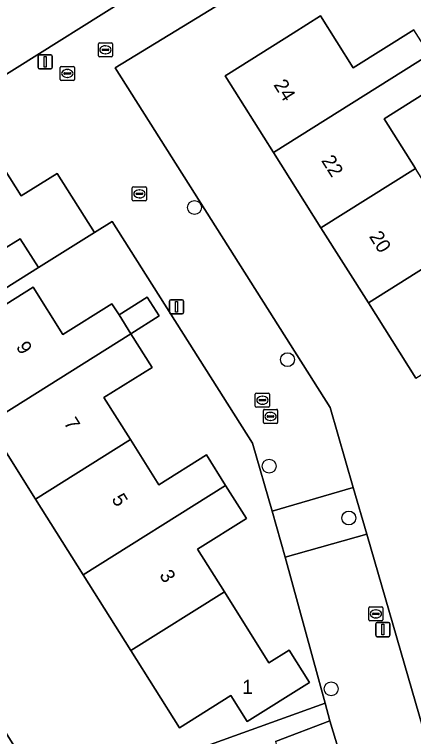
# Model space of a CAD drawing. Extents: x 158455 to 159797, y 387218 to 388672.
# Drawn here: x 159036.8 to 159064.9, y 388070.4 to 388121.3 of the extents above; entities that cross this region are included whole.
import ezdxf

# ---------------------------------------------------------------- set-up
doc = ezdxf.new("R2010")
doc.units = 0
for name, color, linetype in [('IMGEO_Boom', 7, 'Continuous'), ('IMGEO_Erf', 7, 'Continuous'), ('IMGEO_Groenvoorziening', 7, 'Continuous'), ('IMGEO_Kolk', 7, 'Continuous'), ('IMGEO_Lichtmast', 7, 'Continuous'), ('IMGEO_Pand', 7, 'Continuous'), ('IMGEO_Pand_nummerreeks', 7, 'Continuous'), ('IMGEO_Parkeervlak_open', 7, 'Continuous'), ('IMGEO_Rijbaan_lokaal_open', 7, 'Continuous'), ('IMGEO_Rioolput', 7, 'Continuous'), ('IMGEO_Voetpad_open', 7, 'Continuous')]:
    doc.layers.add(name, color=color, linetype=linetype)

msp = doc.modelspace()

# ---------------------------------------------------------------- linework, layer by layer
at = {"layer": 'IMGEO_Boom'}
for centre in [(159049.509, 388107.668), (159056.054, 388096.938), (159054.767, 388089.426), (159060.376, 388085.773), (159059.136, 388073.726)]:
    msp.add_circle(centre, 0.489, dxfattribs=at)
at = {"layer": 'IMGEO_Erf'}
for points in [[(159045.717, 388156.277), (159042.846, 388154.419), (159044.063, 388152.466), (159040.749, 388150.402), (159037.164, 388148.169), (159035.947, 388150.122), (159034.074, 388148.919), (159016.622, 388134.086), (159010.085, 388128.338), (159009.267, 388127.756), (159011.851, 388123.609), (159021.647, 388107.89), (159059.869, 388131.884), (159060.725, 388132.421)], [(159055.901, 388083.01), (159054.968, 388086.263), (159053.592, 388091.06), (159043.722, 388106.687), (159042.469, 388105.902), (159038.519, 388103.426), (159031.27, 388098.883), (159031.018, 388098.725), (159026.302, 388095.762), (159022.136, 388093.144), (159039.3, 388065.725), (159058.71, 388072.714)]]:
    msp.add_lwpolyline(points, close=True, dxfattribs=at)
for points in [[(159052.469, 388122.753), (159043.934, 388117.5), (159059.062, 388093.558), (159060.694, 388087.914), (159061.641, 388084.638), (159074.579, 388039.888)], [(159065.093, 388095.63), (159061.753, 388100.933), (159058.414, 388106.237), (159055.075, 388111.539), (159051.67, 388116.946), (159051.896, 388117.088), (159056.465, 388119.966), (159058.373, 388121.167), (159060.683, 388117.499), (159064.956, 388120.19)], [(159067.193, 388116.638), (159062.866, 388113.913), (159065.063, 388110.423)], [(159031.538, 388097.88), (159038.147, 388102.036), (159040.243, 388098.701), (159043.7, 388100.875), (159044.196, 388100.086), (159046.183, 388101.336), (159047.011, 388100.018), (159045.024, 388098.769), (159046.519, 388096.392), (159043.131, 388094.263), (159044.994, 388091.301), (159047, 388088.11), (159050.351, 388090.218), (159051.702, 388088.07), (159053.162, 388085.748), (159049.717, 388083.582), (159051.613, 388080.566), (159054.753, 388075.572), (159056.179, 388076.468), (159057.614, 388074.185), (159053.23, 388071.428), (159052.074, 388073.267), (159048.447, 388070.987), (159045.028, 388076.425), (159041.671, 388081.763), (159038.315, 388087.102), (159034.958, 388092.44)]]:
    msp.add_lwpolyline(points, dxfattribs=at)
at = {"layer": 'IMGEO_Groenvoorziening'}
msp.add_lwpolyline([(159031.27, 388098.883), (159038.519, 388103.426), (159037.229, 388105.463), (159035.936, 388104.662), (159034.614, 388106.748), (159029.954, 388103.86), (159031.277, 388101.774), (159029.957, 388100.956)], close=True, dxfattribs=at)
at = {"layer": 'IMGEO_Kolk'}
for p, q in [((159042.814, 388119.28), (159043.666, 388119.28)), ((159042.739, 388118.354), (159042.739, 388119.206)), ((159042.998, 388118.774), (159042.998, 388118.786)), ((159043.041, 388118.823), (159043.439, 388118.823)), ((159043.227, 388119.06), (159043.252, 388119.06)), ((159043.482, 388118.786), (159043.482, 388118.774)), ((159043.74, 388119.206), (159043.74, 388118.354)), ((159043.666, 388118.28), (159042.814, 388118.28)), ((159043.436, 388118.737), (159043.038, 388118.737)), ((159043.25, 388118.5), (159043.225, 388118.5)), ((159045.206, 388109.127), (159046.058, 388109.127)), ((159045.131, 388108.201), (159045.131, 388109.053)), ((159045.39, 388108.621), (159045.39, 388108.633)), ((159045.433, 388108.67), (159045.831, 388108.67)), ((159045.619, 388108.907), (159045.644, 388108.907)), ((159045.874, 388108.633), (159045.874, 388108.621)), ((159046.132, 388109.053), (159046.132, 388108.201)), ((159046.058, 388108.127), (159045.206, 388108.127)), ((159045.828, 388108.584), (159045.43, 388108.584)), ((159045.642, 388108.347), (159045.617, 388108.347)), ((159053.793, 388093.654), (159053.793, 388094.506)), ((159053.868, 388094.58), (159054.72, 388094.58)), ((159054.281, 388094.36), (159054.306, 388094.36)), ((159054.794, 388094.506), (159054.794, 388093.654)), ((159054.052, 388094.074), (159054.052, 388094.086)), ((159054.49, 388094.037), (159054.092, 388094.037)), ((159054.095, 388094.123), (159054.493, 388094.123)), ((159054.536, 388094.086), (159054.536, 388094.074)), ((159054.72, 388093.58), (159053.868, 388093.58)), ((159054.304, 388093.8), (159054.279, 388093.8)), ((159061.781, 388078.589), (159061.781, 388079.441)), ((159061.856, 388079.515), (159062.708, 388079.515)), ((159062.269, 388079.295), (159062.294, 388079.295)), ((159062.782, 388079.441), (159062.782, 388078.589)), ((159062.04, 388079.009), (159062.04, 388079.021)), ((159062.478, 388078.972), (159062.08, 388078.972)), ((159062.083, 388079.058), (159062.481, 388079.058)), ((159062.292, 388078.735), (159062.267, 388078.735)), ((159062.524, 388079.021), (159062.524, 388079.009)), ((159062.708, 388078.515), (159061.856, 388078.515))]:
    msp.add_line(p, q, dxfattribs=at)
for points in [[(159042.814, 388119.28), (159043.666, 388119.28)], [(159042.739, 388118.354), (159042.739, 388119.206)], [(159043.74, 388119.206), (159043.74, 388118.354)], [(159043.666, 388118.28), (159042.814, 388118.28)], [(159045.206, 388109.127), (159046.058, 388109.127)], [(159045.131, 388108.201), (159045.131, 388109.053)], [(159046.132, 388109.053), (159046.132, 388108.201)], [(159046.058, 388108.127), (159045.206, 388108.127)], [(159053.793, 388093.654), (159053.793, 388094.506)], [(159053.868, 388094.58), (159054.72, 388094.58)], [(159054.794, 388094.506), (159054.794, 388093.654)], [(159054.72, 388093.58), (159053.868, 388093.58)], [(159061.781, 388078.589), (159061.781, 388079.441)], [(159061.856, 388079.515), (159062.708, 388079.515)], [(159062.782, 388079.441), (159062.782, 388078.589)], [(159062.708, 388078.515), (159061.856, 388078.515)]]:
    msp.add_lwpolyline(points, dxfattribs=at)
for centre, radius, start, end in [((159042.816, 388119.204), 0.0765, 91.552, 178.448), ((159042.816, 388119.204), 0.0765, 91.552, 178.448), ((159043.664, 388119.204), 0.0765, 1.552, 88.448), ((159043.664, 388119.204), 0.0765, 1.552, 88.448), ((159043.038, 388118.783), 0.0403, 85.8775, 175.7526), ((159043.035, 388118.773), 0.0366, 178.938, 274.7102), ((159043.439, 388118.78), 0.043, 264.8664, 352.4533), ((159043.443, 388118.785), 0.0386, 1.7309, 96.639), ((159042.816, 388118.356), 0.0765, 181.552, 268.448), ((159042.816, 388118.356), 0.0765, 181.552, 268.448), ((159043.664, 388118.356), 0.0765, 271.552, 358.448), ((159043.664, 388118.356), 0.0765, 271.552, 358.448), ((159045.208, 388109.051), 0.0765, 91.552, 178.448), ((159045.208, 388109.051), 0.0765, 91.552, 178.448), ((159046.056, 388109.051), 0.0765, 1.552, 88.448), ((159046.056, 388109.051), 0.0765, 1.552, 88.448), ((159045.43, 388108.63), 0.0403, 85.8775, 175.7526), ((159045.427, 388108.62), 0.0366, 178.938, 274.7102), ((159045.831, 388108.627), 0.043, 264.8664, 352.4533), ((159045.835, 388108.632), 0.0386, 1.7309, 96.639), ((159045.208, 388108.203), 0.0765, 181.552, 268.448), ((159045.208, 388108.203), 0.0765, 181.552, 268.448), ((159046.056, 388108.203), 0.0765, 271.552, 358.448), ((159046.056, 388108.203), 0.0765, 271.552, 358.448), ((159053.87, 388094.504), 0.0765, 91.552, 178.448), ((159053.87, 388094.504), 0.0765, 91.552, 178.448), ((159054.718, 388094.504), 0.0765, 1.552, 88.448), ((159054.718, 388094.504), 0.0765, 1.552, 88.448), ((159054.092, 388094.083), 0.0403, 85.8775, 175.7526), ((159054.089, 388094.073), 0.0366, 178.938, 274.7102), ((159054.493, 388094.08), 0.043, 264.8664, 352.4533), ((159054.497, 388094.085), 0.0386, 1.7309, 96.639), ((159053.87, 388093.656), 0.0765, 181.552, 268.448), ((159053.87, 388093.656), 0.0765, 181.552, 268.448), ((159054.718, 388093.656), 0.0765, 271.552, 358.448), ((159054.718, 388093.656), 0.0765, 271.552, 358.448), ((159061.858, 388079.439), 0.0765, 91.552, 178.448), ((159061.858, 388079.439), 0.0765, 91.552, 178.448), ((159062.706, 388079.439), 0.0765, 1.552, 88.448), ((159062.706, 388079.439), 0.0765, 1.552, 88.448), ((159061.858, 388078.591), 0.0765, 181.552, 268.448), ((159061.858, 388078.591), 0.0765, 181.552, 268.448), ((159062.08, 388079.018), 0.0403, 85.8775, 175.7526), ((159062.077, 388079.008), 0.0366, 178.938, 274.7102), ((159062.481, 388079.015), 0.043, 264.8664, 352.4533), ((159062.485, 388079.02), 0.0386, 1.7309, 96.639), ((159062.706, 388078.591), 0.0765, 271.552, 358.448), ((159062.706, 388078.591), 0.0765, 271.552, 358.448)]:
    msp.add_arc(centre, radius, start, end, dxfattribs=at)
for centre, major_axis, ratio, start_param, end_param in [((159043.226, 388118.78), (-0.387, 0.002), 0.722429, 4.712389, 7.853982), ((159043.251, 388118.78), (-0.39, 0.002), 0.717154, 1.570796, 4.712389), ((159045.618, 388108.627), (-0.387, 0.002), 0.722429, 4.712389, 7.853982), ((159045.643, 388108.627), (-0.39, 0.002), 0.717154, 1.570796, 4.712389), ((159054.28, 388094.08), (-0.387, 0.002), 0.722429, 4.712389, 7.853982), ((159054.305, 388094.08), (-0.39, 0.002), 0.717154, 1.570796, 4.712389), ((159062.268, 388079.015), (-0.387, 0.002), 0.722429, 4.712389, 7.853982), ((159062.293, 388079.015), (-0.39, 0.002), 0.717154, 1.570796, 4.712389)]:
    msp.add_ellipse(centre, major_axis=major_axis, ratio=ratio, start_param=start_param, end_param=end_param, dxfattribs=at)
at = {"layer": 'IMGEO_Lichtmast'}
for p, q in [((159038.503, 388117.531), (159038.503, 388118.331)), ((159038.503, 388118.331), (159038.503, 388117.531)), ((159038.603, 388118.431), (159039.393, 388118.431)), ((159039.393, 388118.431), (159038.603, 388118.431)), ((159039.493, 388118.331), (159039.493, 388117.531)), ((159039.493, 388117.531), (159039.493, 388118.331)), ((159039.393, 388117.431), (159038.603, 388117.431)), ((159038.603, 388117.431), (159039.393, 388117.431)), ((159047.751, 388100.264), (159047.751, 388101.064)), ((159047.751, 388101.064), (159047.751, 388100.264)), ((159047.851, 388101.164), (159048.641, 388101.164)), ((159048.641, 388101.164), (159047.851, 388101.164)), ((159048.741, 388101.064), (159048.741, 388100.264)), ((159048.741, 388100.264), (159048.741, 388101.064)), ((159048.641, 388100.164), (159047.851, 388100.164)), ((159047.851, 388100.164), (159048.641, 388100.164)), ((159062.283, 388077.504), (159062.283, 388078.304)), ((159062.283, 388078.304), (159062.283, 388077.504)), ((159062.383, 388078.404), (159063.173, 388078.404)), ((159063.173, 388078.404), (159062.383, 388078.404)), ((159063.273, 388078.304), (159063.273, 388077.504)), ((159063.273, 388077.504), (159063.273, 388078.304)), ((159063.173, 388077.404), (159062.383, 388077.404)), ((159062.383, 388077.404), (159063.173, 388077.404))]:
    msp.add_line(p, q, dxfattribs=at)
for points in [[(159038.923, 388118.306), (159039.073, 388118.306), (159039.073, 388117.556), (159038.923, 388117.556), (159038.923, 388118.306)], [(159048.171, 388101.039), (159048.321, 388101.039), (159048.321, 388100.289), (159048.171, 388100.289), (159048.171, 388101.039)], [(159062.703, 388078.279), (159062.853, 388078.279), (159062.853, 388077.529), (159062.703, 388077.529), (159062.703, 388078.279)]]:
    msp.add_lwpolyline(points, dxfattribs=at)
for centre, start, end in [((159038.603, 388118.331), 90, 180), ((159038.603, 388118.331), 90, 180), ((159039.393, 388118.331), 0, 90), ((159039.393, 388118.331), 360, 90), ((159038.603, 388117.531), 180, 270), ((159038.603, 388117.531), 180, 270), ((159039.393, 388117.531), 270, 0), ((159039.393, 388117.531), 270, 0), ((159047.851, 388101.064), 90, 180), ((159047.851, 388101.064), 90, 180), ((159048.641, 388101.064), 0, 90), ((159048.641, 388101.064), 360, 90), ((159047.851, 388100.264), 180, 270), ((159047.851, 388100.264), 180, 270), ((159048.641, 388100.264), 270, 0), ((159048.641, 388100.264), 270, 0), ((159062.383, 388078.304), 90, 180), ((159062.383, 388078.304), 90, 180), ((159063.173, 388078.304), 0, 90), ((159063.173, 388078.304), 360, 90), ((159062.383, 388077.504), 180, 270), ((159062.383, 388077.504), 180, 270), ((159063.173, 388077.504), 270, 0), ((159063.173, 388077.504), 270, 0)]:
    msp.add_arc(centre, 0.1, start, end, dxfattribs=at)
at = {"layer": 'IMGEO_Pand'}
for points in [[(159066.051, 388118.451), (159064.956, 388120.19), (159060.683, 388117.499), (159058.373, 388121.167), (159056.465, 388119.966), (159051.896, 388117.088), (159051.67, 388116.946), (159055.075, 388111.539)], [(159058.414, 388106.237), (159065.063, 388110.423), (159062.866, 388113.913), (159067.193, 388116.638), (159066.051, 388118.451), (159055.075, 388111.539)], [(159058.414, 388106.237), (159061.753, 388100.933), (159072.665, 388107.802), (159071.454, 388109.726), (159067.192, 388107.043), (159065.063, 388110.423)], [(159061.753, 388100.933), (159065.093, 388095.63), (159071.67, 388099.771), (159069.435, 388103.32), (159073.769, 388106.05), (159072.665, 388107.802)], [(159045.024, 388098.769), (159044.196, 388100.086), (159043.7, 388100.875), (159040.243, 388098.701), (159038.147, 388102.036), (159031.538, 388097.88), (159034.958, 388092.44)], [(159044.196, 388100.086), (159045.024, 388098.769), (159047.011, 388100.018), (159046.183, 388101.336)], [(159034.958, 388092.44), (159038.315, 388087.102), (159044.994, 388091.301), (159043.131, 388094.263), (159046.519, 388096.392), (159045.024, 388098.769)], [(159044.994, 388091.301), (159038.315, 388087.102), (159041.671, 388081.763), (159051.702, 388088.07), (159050.351, 388090.218), (159047, 388088.11)], [(159051.613, 388080.566), (159049.717, 388083.582), (159053.162, 388085.748), (159051.702, 388088.07), (159041.671, 388081.763), (159045.028, 388076.425)], [(159051.613, 388080.566), (159045.028, 388076.425), (159048.447, 388070.987), (159052.074, 388073.267), (159053.23, 388071.428), (159057.614, 388074.185), (159056.179, 388076.468), (159054.753, 388075.572)]]:
    msp.add_lwpolyline(points, close=True, dxfattribs=at)
at = {"layer": 'IMGEO_Parkeervlak_open'}
for points in [[(159039.835, 388110.07), (159037.298, 388108.48), (159036.104, 388110.386), (159026.063, 388104.041), (159027.428, 388101.866), (159026.403, 388101.216), (159027.616, 388099.283), (159025.087, 388097.695), (159026.302, 388095.762), (159031.018, 388098.725), (159031.27, 388098.883), (159029.957, 388100.956), (159031.277, 388101.774), (159029.954, 388103.86), (159034.614, 388106.748), (159035.936, 388104.662), (159037.229, 388105.463), (159038.519, 388103.426), (159042.469, 388105.902)], [(159059.049, 388071.471), (159055.205, 388070.029), (159055.289, 388069.741), (159060.597, 388051.556), (159060.647, 388051.386), (159064.778, 388052.577)]]:
    msp.add_lwpolyline(points, close=True, dxfattribs=at)
at = {"layer": 'IMGEO_Rijbaan_lokaal_open'}
for points in [[(159059.869, 388131.884), (159021.647, 388107.89), (159011.851, 388123.609), (159008.014, 388121.19), (159021.329, 388099.933), (159009.653, 388092.602), (158999.129, 388085.995)], [(159000, 388079.288), (159021.108, 388092.501), (159022.136, 388093.144), (159026.302, 388095.762), (159025.087, 388097.695), (159027.616, 388099.283), (159026.403, 388101.216), (159027.428, 388101.866), (159026.063, 388104.041), (159036.104, 388110.386), (159037.298, 388108.48), (159039.835, 388110.07), (159042.469, 388105.902), (159043.722, 388106.687), (159053.592, 388091.06), (159054.968, 388086.263), (159060.694, 388087.914), (159059.062, 388093.558), (159043.934, 388117.5), (159052.469, 388122.753)]]:
    msp.add_lwpolyline(points, dxfattribs=at)
for points in [[(159060.694, 388087.914), (159054.968, 388086.263), (159055.901, 388083.01), (159061.641, 388084.638)], [(159061.641, 388084.638), (159055.901, 388083.01), (159058.71, 388072.714), (159059.049, 388071.471), (159064.778, 388052.577), (159060.647, 388051.386), (159060.765, 388050.98), (159059.986, 388050.752), (159061.435, 388045.743), (159048.23, 388037.531), (159051.356, 388032.387), (159053.795, 388028.529), (159061.897, 388033.503), (159062.476, 388032.457), (159066.145, 388033.716), (159076.928, 388036.874), (159075.986, 388040.282), (159074.579, 388039.888)]]:
    msp.add_lwpolyline(points, close=True, dxfattribs=at)
at = {"layer": 'IMGEO_Rioolput'}
for p, q in [((159040.053, 388116.687), (159040.053, 388117.539)), ((159040.128, 388117.613), (159040.98, 388117.613)), ((159040.541, 388117.393), (159040.566, 388117.393)), ((159041.054, 388117.539), (159041.054, 388116.687)), ((159040.312, 388117.107), (159040.312, 388117.119)), ((159040.75, 388117.07), (159040.352, 388117.07)), ((159040.355, 388117.156), (159040.753, 388117.156)), ((159040.564, 388116.833), (159040.539, 388116.833)), ((159040.796, 388117.119), (159040.796, 388117.107)), ((159040.98, 388116.613), (159040.128, 388116.613)), ((159054.365, 388092.508), (159054.365, 388093.36)), ((159054.44, 388093.434), (159055.292, 388093.434)), ((159055.366, 388093.36), (159055.366, 388092.508)), ((159054.624, 388092.928), (159054.624, 388092.94)), ((159055.062, 388092.891), (159054.664, 388092.891)), ((159054.667, 388092.977), (159055.065, 388092.977)), ((159054.853, 388093.214), (159054.878, 388093.214)), ((159055.108, 388092.94), (159055.108, 388092.928)), ((159055.292, 388092.434), (159054.44, 388092.434)), ((159054.876, 388092.654), (159054.851, 388092.654))]:
    msp.add_line(p, q, dxfattribs=at)
for points in [[(159040.053, 388116.687), (159040.053, 388117.539)], [(159040.128, 388117.613), (159040.98, 388117.613)], [(159041.054, 388117.539), (159041.054, 388116.687)], [(159040.98, 388116.613), (159040.128, 388116.613)], [(159054.365, 388092.508), (159054.365, 388093.36)], [(159054.44, 388093.434), (159055.292, 388093.434)], [(159055.366, 388093.36), (159055.366, 388092.508)], [(159055.292, 388092.434), (159054.44, 388092.434)]]:
    msp.add_lwpolyline(points, dxfattribs=at)
for centre, radius, start, end in [((159040.13, 388117.537), 0.0765, 91.552, 178.448), ((159040.13, 388117.537), 0.0765, 91.552, 178.448), ((159040.978, 388117.537), 0.0765, 1.552, 88.448), ((159040.978, 388117.537), 0.0765, 1.552, 88.448), ((159040.352, 388117.116), 0.0403, 85.8775, 175.7526), ((159040.349, 388117.106), 0.0366, 178.938, 274.7102), ((159040.753, 388117.113), 0.043, 264.8664, 352.4533), ((159040.757, 388117.118), 0.0386, 1.7309, 96.639), ((159040.13, 388116.689), 0.0765, 181.552, 268.448), ((159040.13, 388116.689), 0.0765, 181.552, 268.448), ((159040.978, 388116.689), 0.0765, 271.552, 358.448), ((159040.978, 388116.689), 0.0765, 271.552, 358.448), ((159054.442, 388093.358), 0.0765, 91.552, 178.448), ((159054.442, 388093.358), 0.0765, 91.552, 178.448), ((159055.29, 388093.358), 0.0765, 1.552, 88.448), ((159055.29, 388093.358), 0.0765, 1.552, 88.448), ((159054.664, 388092.937), 0.0403, 85.8775, 175.7526), ((159054.661, 388092.927), 0.0366, 178.938, 274.7102), ((159055.065, 388092.934), 0.043, 264.8664, 352.4533), ((159055.069, 388092.939), 0.0386, 1.7309, 96.639), ((159054.442, 388092.51), 0.0765, 181.552, 268.448), ((159054.442, 388092.51), 0.0765, 181.552, 268.448), ((159055.29, 388092.51), 0.0765, 271.552, 358.448), ((159055.29, 388092.51), 0.0765, 271.552, 358.448)]:
    msp.add_arc(centre, radius, start, end, dxfattribs=at)
for centre, major_axis, ratio, start_param, end_param in [((159040.54, 388117.113), (-0.387, 0.002), 0.722429, 4.712389, 7.853982), ((159040.565, 388117.113), (-0.39, 0.002), 0.717154, 1.570796, 4.712389), ((159054.852, 388092.934), (-0.387, 0.002), 0.722429, 4.712389, 7.853982), ((159054.877, 388092.934), (-0.39, 0.002), 0.717154, 1.570796, 4.712389)]:
    msp.add_ellipse(centre, major_axis=major_axis, ratio=ratio, start_param=start_param, end_param=end_param, dxfattribs=at)
at = {"layer": 'IMGEO_Voetpad_open'}
msp.add_lwpolyline([(159055.205, 388070.029), (159059.049, 388071.471), (159058.71, 388072.714), (159039.3, 388065.725), (159022.136, 388093.144), (159021.108, 388092.501), (159024.216, 388087.524), (159026.864, 388083.284), (159028.452, 388080.741), (159028.483, 388080.691), (159033.179, 388073.172), (159033.37, 388072.866), (159016.45, 388062.724)], dxfattribs=at)

# ---------------------------------------------------------------- texts
at = {"layer": 'IMGEO_Pand_nummerreeks'}
for s, rotation, p in [('24', 302.1983, (159055.045, 388116.316)), ('22', 302.1983, (159058.409, 388110.975)), ('20', 302.1983, (159061.777, 388105.625)), ('9', 302.0912, (159036.905, 388097.843)), ('7', 302.0928, (159040.272, 388092.476)), ('5', 302.0928, (159043.638, 388087.108)), ('3', 302.0928, (159047.004, 388081.74))]:
    msp.add_text(s, height=1, rotation=rotation, dxfattribs=at).set_placement(p)
msp.add_text('1', height=1, dxfattribs=at).set_placement((159052.873, 388073.368))

doc.saveas('drawing.dxf')
